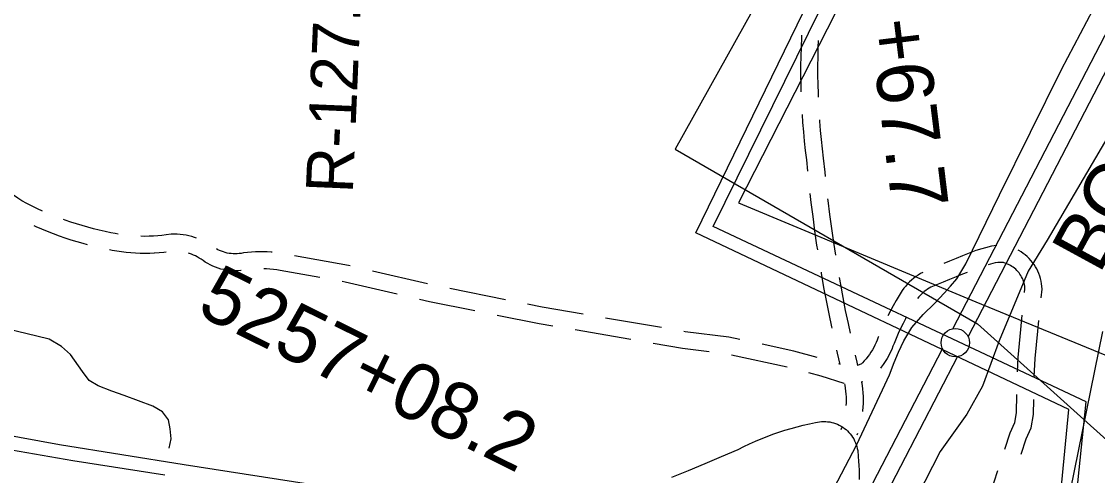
# Model space of a CAD drawing. Extents: x 3535183 to 3573198, y 534952 to 560562.
# Drawn here: x 3565830 to 3567729, y 547294 to 548094 of the extents above; entities that cross this region are included whole.
import ezdxf

# ---------------------------------------------------------------- set-up
doc = ezdxf.new("R2010")
doc.units = 0
for name, color, linetype in [('V-LEVE-TOET', 7, 'Continuous'), ('V-RIVR-RANG-IDEN', 7, 'Continuous'), ('V-RIVR-SPIL', 7, 'Continuous'), ('V-ROAD-CNTR', 7, 'Continuous'), ('V-SITE-OTLN', 7, 'Continuous'), ('V-SURV-IDEN', 7, 'Continuous'), ('V-SURV-LINE', 7, 'Continuous'), ('V-TOPO-SHOR', 7, 'Continuous'), ('V-UTIL-LINE', 7, 'Continuous')]:
    doc.layers.add(name, color=color, linetype=linetype)

msp = doc.modelspace()

# ---------------------------------------------------------------- linework, layer by layer
at = {"layer": 'V-LEVE-TOET'}
for points in [[(3568631, 549594.3), (3568528.7, 549369.5), (3568425.8, 549159.8), (3568304.9, 548939.2), (3568216.8, 548770.1), (3567989.5, 548339.1), (3567867.2, 548115.8), (3567773.4, 547935), (3567640.7, 547709), (3567606.9, 547654.4), (3567555.7, 547531.2), (3567526.1, 547451.4), (3567498.9, 547401.9), (3567451.5, 547336.1), (3567411.2, 547256.8)], [(3567257.9, 547260.1), (3567303.9, 547347.3), (3567350.1, 547444.9), (3567362, 547471.7), (3567370.5, 547493.1), (3567378.2, 547511.6), (3567387.3, 547531.6), (3567401.9, 547554.9), (3567421.4, 547577.6), (3567441.6, 547597.4), (3567458.9, 547615.2), (3567470.1, 547627.6), (3567481.2, 547640.6), (3567496.9, 547667.2), (3567556.4, 547788.9), (3567665.6, 548009.6), (3567721.6, 548115.4), (3567767.7, 548204.8)]]:
    msp.add_lwpolyline(points, dxfattribs=at)
at = {"layer": 'V-ROAD-CNTR'}
for p, q in [((3566547.1, 547631.8), (3566449.6, 547654.3)), ((3566684.3, 547603.9), (3566586.2, 547623.7)), ((3566959.9, 547554.7), (3566861.3, 547571.6)), ((3566905.8, 547533.5), (3566807.3, 547550.5)), ((3567181.4, 547485.1), (3567083.6, 547506.1)), ((3567277.6, 547378.1), (3567276.5, 547374.8)), ((3567305.8, 547367.9), (3567304.8, 547365.1))]:
    msp.add_line(p, q, dxfattribs=at)
for points in [[(3567207.2, 548070), (3567206.7, 548066.3), (3567206.1, 548049.3), (3567205.6, 548032.6), (3567205.4, 548016), (3567205.4, 547999.4), (3567205.7, 547982.7), (3567206, 547970)], [(3567236.5, 548060.6), (3567236, 548048.3), (3567235.6, 548032), (3567235.4, 548015.8), (3567235.4, 547999.6), (3567235.7, 547983.3), (3567236.1, 547967.1), (3567236.4, 547960.7)], [(3567207.9, 547930.1), (3567208.9, 547916.3), (3567210.2, 547899.7), (3567211.8, 547883.1), (3567213.6, 547866.6), (3567215.6, 547850.4), (3567217.5, 547830.6)], [(3567238.6, 547920.7), (3567238.8, 547918.5), (3567240.1, 547902.3), (3567241.7, 547886.2), (3567243.4, 547870), (3567245.4, 547853.6), (3567247.9, 547828.5), (3567248.6, 547821.2)], [(3565867.6, 547760.2), (3565858.8, 547764.3), (3565849.3, 547768.9), (3565839.9, 547773.6), (3565831.1, 547778.2), (3565823.9, 547782.9), (3565816.4, 547787.9), (3565809, 547793.2), (3565801.8, 547798.5), (3565794.7, 547804.1), (3565787.7, 547809.8), (3565783.5, 547813.4)], [(3567221.8, 547790.8), (3567223.6, 547775.3), (3567226.7, 547750.3), (3567230.1, 547725.3), (3567233.7, 547700.3), (3567235, 547691.7)], [(3567253.1, 547781.5), (3567253.4, 547778.9), (3567256.5, 547754.2), (3567259.8, 547729.4), (3567263.4, 547704.8), (3567266.8, 547682.4)], [(3566001.2, 547719.5), (3565995.9, 547720.4), (3565988.3, 547721.9), (3565977.9, 547724.1), (3565967.7, 547726.4), (3565957.5, 547728.9), (3565947.3, 547731.6), (3565937.2, 547734.5), (3565927.2, 547737.6), (3565917.2, 547740.8), (3565907.3, 547744.3), (3565904.7, 547745.2)], [(3565946.8, 547700.7), (3565939.4, 547702.7), (3565928.7, 547705.7), (3565918.1, 547709), (3565907.6, 547712.4), (3565897.2, 547716), (3565886.8, 547719.9), (3565876.5, 547723.9), (3565866.2, 547728.1), (3565856.1, 547732.5), (3565852.7, 547734.1)], [(3566063.5, 547715.9), (3566055.8, 547715.6), (3566048.2, 547715.5), (3566041, 547715.6)], [(3566139.5, 547712.5), (3566135.9, 547713.8), (3566130.9, 547715.3), (3566125.9, 547716.6), (3566120.8, 547717.6), (3566115.6, 547718.4), (3566110.5, 547719), (3566105.3, 547719.3), (3566100.1, 547719.4), (3566094.3, 547719.3), (3566085.8, 547718), (3566078.3, 547717.1), (3566070.8, 547716.4), (3566063.1, 547715.9)], [(3567551.6, 547699.7), (3567551, 547699.7), (3567542.1, 547698), (3567514.9, 547690.9), (3567502.6, 547685.8), (3567491.2, 547681.1), (3567479.8, 547676.4), (3567468.4, 547671.7), (3567457.9, 547667.5)], [(3566064.7, 547686), (3566056.6, 547685.6), (3566048.3, 547685.5), (3566039.9, 547685.6), (3566031.6, 547686), (3566023.3, 547686.5), (3566015, 547687.3), (3566006.8, 547688.3), (3565998.5, 547689.5), (3565990.3, 547690.9), (3565985.8, 547691.8)], [(3566085.7, 547687.8), (3566081.5, 547687.3), (3566073.2, 547686.5), (3566065.1, 547686)], [(3566218.2, 547655.4), (3566217.4, 547655.3), (3566212.4, 547654.9), (3566207.3, 547654.8), (3566202.3, 547654.9), (3566197.3, 547655.3), (3566192.3, 547656), (3566187.3, 547656.9), (3566182.4, 547658), (3566177.5, 547659.4), (3566172.8, 547661.1), (3566168.1, 547663), (3566163.5, 547665.1), (3566159.1, 547667.5), (3566154.8, 547670.1), (3566150.8, 547672.8), (3566147.2, 547675.2), (3566144, 547677.3), (3566140.6, 547679.2), (3566137.2, 547681), (3566133.7, 547682.5), (3566130.2, 547684), (3566126.6, 547685.3), (3566125.2, 547685.7)], [(3566272.8, 547687.6), (3566271.2, 547687.7), (3566264.2, 547688.2), (3566257.2, 547688.4), (3566250.2, 547688.4), (3566243.2, 547688.2), (3566236.2, 547687.8), (3566229.3, 547687.2), (3566222.1, 547686.3), (3566217.9, 547685.6), (3566214.4, 547685.1), (3566210.9, 547684.9), (3566207.4, 547684.8), (3566203.9, 547684.9), (3566200.4, 547685.2), (3566196.9, 547685.6), (3566193.5, 547686.2), (3566190, 547687), (3566186.7, 547688), (3566183.4, 547689.2), (3566180.1, 547690.5), (3566176.9, 547692), (3566174.5, 547693.3)], [(3566410.7, 547663.3), (3566407.5, 547664.1), (3566312.3, 547681.4)], [(3567629.9, 547607.1), (3567631.4, 547622.2), (3567631.1, 547627.6), (3567630.5, 547632.1), (3567629.7, 547636.7), (3567628.7, 547641.1), (3567627.4, 547645.5), (3567625.8, 547649.8), (3567624.1, 547654), (3567622, 547658.1), (3567619.8, 547662.1), (3567617.3, 547666), (3567614.6, 547669.7), (3567611.7, 547673.2), (3567608.6, 547676.6), (3567605.3, 547679.8), (3567601.9, 547682.7), (3567598.3, 547685.5), (3567594.5, 547688.1), (3567590.6, 547690.4), (3567589.3, 547691)], [(3567600.7, 547616.4), (3567601.3, 547622.8), (3567601.2, 547624.9), (3567600.9, 547627.8), (3567600.4, 547630.6), (3567599.7, 547633.4), (3567598.9, 547636.2), (3567597.9, 547638.9), (3567596.8, 547641.5), (3567595.5, 547644.1), (3567594.1, 547646.6), (3567592.5, 547649), (3567590.9, 547651.3), (3567589, 547653.5), (3567587.1, 547655.6), (3567585.1, 547657.6), (3567582.9, 547659.4), (3567580.7, 547661.2), (3567578.4, 547662.7), (3567576, 547664.2), (3567573.7, 547665.3), (3567563.2, 547669.6), (3567553.6, 547669.7), (3567553.7, 547669.7), (3567548.7, 547668.7), (3567536.4, 547665.5)], [(3566356.7, 547642.8), (3566287, 547655.5), (3566281, 547656.5), (3566274.9, 547657.2), (3566268.9, 547657.8), (3566262.8, 547658.2), (3566258, 547658.4)], [(3567241.4, 547652.2), (3567241.6, 547650.5), (3567246, 547625.6), (3567250.4, 547602.3), (3567254.9, 547579.1), (3567259.7, 547556), (3567260.2, 547554)], [(3567273.4, 547643), (3567275.5, 547630.9), (3567279.8, 547608), (3567284.3, 547585.1), (3567289.1, 547562.2), (3567292.8, 547544.9)], [(3567420.9, 547652.1), (3567417, 547650), (3567412.8, 547647.4), (3567408.8, 547644.6), (3567404.9, 547641.7), (3567401.1, 547638.5), (3567397.5, 547635.2), (3567394.1, 547631.7), (3567390.8, 547628), (3567387.8, 547624.1), (3567384.8, 547620.1), (3567379.2, 547611.1), (3567373.9, 547602.3), (3567368.9, 547593.3), (3567364, 547584.3), (3567359.5, 547575.6)], [(3567499.2, 547652), (3567491.2, 547648.7), (3567479.7, 547644), (3567468.3, 547639.3), (3567456.8, 547634.6), (3567445.1, 547629.9), (3567441.3, 547628.6), (3567438.2, 547627.2), (3567435.1, 547625.7), (3567432.1, 547624), (3567429.2, 547622.2), (3567426.3, 547620.3), (3567423.6, 547618.2), (3567421, 547616), (3567418.5, 547613.7), (3567416.1, 547611.2), (3567413.8, 547608.7), (3567411.8, 547606.2)], [(3566493.6, 547613.4), (3566401.4, 547634.7), (3566396.1, 547635.7)], [(3566630.5, 547584.2), (3566550.2, 547600.3), (3566532.5, 547604.4)], [(3566821.9, 547578.4), (3566749.3, 547590.9), (3566723.5, 547596.1)], [(3566767.8, 547557.2), (3566743.8, 547561.4), (3566669.7, 547576.3)], [(3567391.3, 547571.8), (3567390.5, 547570.3), (3567386.1, 547561.7), (3567381.9, 547553.1), (3567377.8, 547544.3), (3567373.9, 547535.5), (3567370.3, 547526.7), (3567368.4, 547521.7), (3567366.1, 547516.1), (3567363.6, 547510.6), (3567360.9, 547505.3), (3567357.9, 547500), (3567354.7, 547494.9), (3567351.3, 547489.9), (3567347.7, 547485.1), (3567346.1, 547483.1)], [(3567588.2, 547477), (3567589.4, 547502.3), (3567594, 547551.2), (3567596.6, 547576.6)], [(3567617.8, 547467.7), (3567619.4, 547500.2), (3567623.8, 547548.3), (3567625.8, 547567.3)], [(3567098.2, 547533.7), (3567078.8, 547537.9), (3567001.5, 547547.5), (3566999.3, 547547.9)], [(3567044.1, 547512), (3566997.1, 547517.8), (3566945.2, 547526.7)], [(3567343, 547539.2), (3567342.4, 547537.7), (3567340.5, 547532.6), (3567338.7, 547528.2), (3567336.6, 547523.8), (3567334.5, 547519.5), (3567332.1, 547515.4), (3567329.6, 547511.3), (3567326.9, 547507.3), (3567324, 547503.5), (3567321, 547499.8), (3567317.8, 547496.2), (3567314.5, 547492.7), (3567312.8, 547491.1), (3567305.9, 547488.1)], [(3567234.6, 547502.2), (3567193.3, 547513.3), (3567137.3, 547525.3)], [(3567268.8, 547514.9), (3567269.9, 547509.8), (3567274.7, 547489.6)], [(3567274.7, 547490), (3567272.9, 547490.6)], [(3567301.7, 547505.9), (3567304.5, 547493.8), (3567305.9, 547488.1)], [(3567282.4, 547456), (3567241.6, 547469.3), (3567220.1, 547475)], [(3567282.8, 547455.6), (3567283.2, 547453.4), (3567284.1, 547448.2), (3567284.7, 547442.9), (3567285.2, 547437.4)], [(3567312.6, 547459.5), (3567312.8, 547458.7), (3567313.8, 547452.4), (3567314.6, 547446.1), (3567315.1, 547440.1)], [(3567314.9, 547459.4), (3567312.7, 547458.5)], [(3567285.2, 547437.9), (3567285.5, 547432.3), (3567285.6, 547427), (3567285.5, 547421.7), (3567285.3, 547417.3)], [(3567315.1, 547439.5), (3567315.5, 547433.5), (3567315.6, 547427.1), (3567315.5, 547420.8), (3567315.2, 547414.4), (3567314.7, 547408.1), (3567314.5, 547406.9)], [(3567566, 547340.6), (3567575.5, 547369.5), (3567583.5, 547387.2), (3567586.6, 547404.3), (3567587.2, 547437)], [(3567594.6, 547331.4), (3567603.5, 547358.6), (3567612.4, 547378.2), (3567616.6, 547401.3), (3567617, 547427.7)], [(3565656.5, 547392.8), (3565897.7, 547348.8), (3566117.5, 547313.3), (3566363.6, 547275.5), (3566615.2, 547240.4), (3566713.4, 547229.3), (3566722.6, 547228.7), (3566731.9, 547228.3), (3566741.1, 547228.1), (3566750.4, 547228.1), (3566759.6, 547228.4), (3566768.9, 547228.8), (3566778.1, 547229.5), (3566787.3, 547230.4), (3566796.5, 547231.5), (3566805.7, 547232.8), (3566814.8, 547234.3), (3566823.9, 547236), (3566833, 547237.9), (3566842, 547240.1), (3566850.9, 547242.4), (3566859.8, 547245)], [(3566978.2, 547290.9), (3567007.5, 547302.9), (3567036.8, 547315.1), (3567066, 547327.5), (3567095.1, 547340.1), (3567105.1, 547345.1), (3567115.3, 547349.8), (3567125.5, 547354.3), (3567135.8, 547358.6), (3567146.1, 547362.7), (3567156.6, 547366.6), (3567167.2, 547370.2), (3567177.8, 547373.7), (3567188.5, 547376.9), (3567199.2, 547379.9), (3567210, 547382.7), (3567220.9, 547385.2), (3567231.8, 547387.6), (3567235.3, 547388.3), (3567238.8, 547388.8), (3567242.4, 547389.2), (3567246, 547389.3), (3567249.6, 547389.2), (3567253.1, 547388.9), (3567256.7, 547388.4), (3567260.2, 547387.7), (3567263.6, 547386.8), (3567267, 547385.6), (3567270.4, 547384.3), (3567273.6, 547382.8), (3567276.7, 547381.1), (3567279.8, 547379.2), (3567282.7, 547377.1), (3567285.5, 547374.9), (3567288.1, 547372.5), (3567290.7, 547369.9), (3567293, 547367.2), (3567295.2, 547364.4), (3567297.2, 547361.4), (3567299.1, 547358.4), (3567300.7, 547355.2), (3567302.2, 547351.9), (3567303.5, 547348.6), (3567304.5, 547345.2), (3567305.4, 547341.7), (3567306.1, 547338.2), (3567306.5, 547334.6), (3567306.8, 547331.1), (3567306.8, 547327.5), (3567307.6, 547319.5), (3567308.2, 547311.4), (3567308.6, 547303.3), (3567308.7, 547295.2), (3567308.7, 547287.1)], [(3567522.7, 547207.4), (3567540.5, 547262.8), (3567553.5, 547302.6)]]:
    msp.add_lwpolyline(points, dxfattribs=at)
at = {"layer": 'V-SITE-OTLN'}
msp.add_lwpolyline([(3567779.9, 546588.4), (3567672.4, 546623.6), (3567580.3, 546653.7), (3567627.3, 546950.2), (3567681.4, 547267.7), (3567739, 547547.6)], dxfattribs=at)
at = {"layer": 'V-SURV-LINE'}
for points in [[(3567474.3, 547552.8), (3568173.3, 548899.8)], [(3568199.9, 548885.9), (3567500.9, 547539)], [(3567120.5, 546871.5), (3567455.9, 547517.3)], [(3567482.5, 547503.5), (3567147.1, 546857.7)]]:
    msp.add_lwpolyline(points, dxfattribs=at)
msp.add_circle((3567478.4, 547528.1), 25, dxfattribs=at)
at = {"layer": 'V-TOPO-SHOR'}
for points in [[(3566091.1, 547342.1), (3566094.4, 547358.9), (3566092.9, 547376.2), (3566089.6, 547392.1), (3566079.3, 547406.1), (3566062.1, 547416.3), (3566011.5, 547435.2), (3565989.6, 547442.9), (3565965.9, 547452.1), (3565949.6, 547461.7), (3565938.2, 547477.5), (3565916.7, 547507.1), (3565900.7, 547521.6), (3565879.3, 547534.4), (3565857.4, 547539.4), (3565769.4, 547560.6), (3565652.2, 547581.5), (3565617.6, 547585.5), (3565580.9, 547590.6), (3565572.2, 547593.9), (3565564.4, 547599), (3565556.1, 547612.1)], [(3566083.6, 547294.8), (3565921.1, 547319.8), (3565717.6, 547355.4), (3565462.6, 547402), (3565458.2, 547402.8)]]:
    msp.add_lwpolyline(points, dxfattribs=at)
at = {"layer": 'V-UTIL-LINE'}
for points in [[(3565844, 540552.9), (3566536.8, 542959.3), (3566600.3, 543171.5), (3566545.5, 543258.5), (3566611.7, 543523.5), (3566756.4, 543920.5), (3567664.2, 545976.5), (3567722, 546084.3), (3567726.5, 546290.7), (3567571.1, 546289.8), (3567678.6, 547410.2), (3567020.2, 547722), (3567668.7, 549051.1), (3567634.8, 549127.6), (3568079.6, 549920.2), (3568202.2, 550153.6), (3569240.2, 550955.3), (3570392.4, 551890.6), (3570938.8, 552364.2)], [(3565873.7, 540553.1), (3566563.6, 542961.2), (3566563.7, 542961.4), (3566622.1, 543169.5), (3566567.9, 543256.5), (3566645.8, 543532.2), (3566754.8, 543832.1), (3567684, 545957.9), (3567747.2, 546073.9), (3567750.5, 546307.3), (3567594.8, 546310.7), (3567709.4, 547423.7), (3567050.9, 547733.1), (3567703.9, 549055.8), (3567667, 549133), (3568103.3, 549907), (3568220.5, 550136.8), (3569231.1, 550913.6), (3570383.3, 551849.9), (3570939, 552332.1)], [(3570939.4, 552291.6), (3570849.1, 552211.5), (3569548.9, 551126.6), (3568625, 550412.5), (3568598.6, 550392.1), (3568238.5, 550116), (3568124.2, 549911.1), (3567700.4, 549152.4), (3566983.7, 547869), (3567517.4, 547561.1), (3569316.2, 545945.9), (3569331.4, 545867.9), (3569368.9, 543127), (3569352.8, 543013.2), (3569354.5, 542782.5), (3569354.6, 542779), (3569354.6, 542777.6), (3569352.7, 542706.1), (3569074.9, 542711.5), (3568970.1, 542218.9), (3568443.7, 540572.5)], [(3570939.9, 552222.4), (3570535.3, 551886.4), (3568260.8, 550054.4), (3568175.1, 549886.6), (3567095.5, 547774.9), (3567514.7, 547600.4), (3567916.8, 547434.9), (3567543.9, 546342.9), (3567623.7, 546336.5), (3568423.1, 546277.7), (3568456, 546292.7), (3568479.7, 546273.4), (3569276.9, 546236), (3569276.6, 546213.5), (3569327.2, 542794.5), (3569326.5, 542748.2), (3569070.1, 542749.3), (3568961.5, 542258.4), (3568428.1, 540572.4)]]:
    msp.add_lwpolyline(points, dxfattribs=at)

# ---------------------------------------------------------------- texts
at = {"layer": 'V-RIVR-RANG-IDEN'}
msp.add_text('R-127.3', height=83, rotation=87.544, dxfattribs=at).set_placement((3566415, 547790.4))
at = {"layer": 'V-RIVR-SPIL'}
msp.add_text('BONNET CARRE SPILLWAY', height=100, rotation=61.4183, dxfattribs=at).set_placement((3567732.6, 547647.4))
at = {"layer": 'V-SURV-IDEN'}
for s, rotation, p in [('7+67.7', 276.9978, (3567317.4, 548168.4)), ('5257+08.2', 333.6692, (3566136.8, 547579.7))]:
    msp.add_text(s, height=100, rotation=rotation, dxfattribs=at).set_placement(p)

doc.saveas('drawing.dxf')
